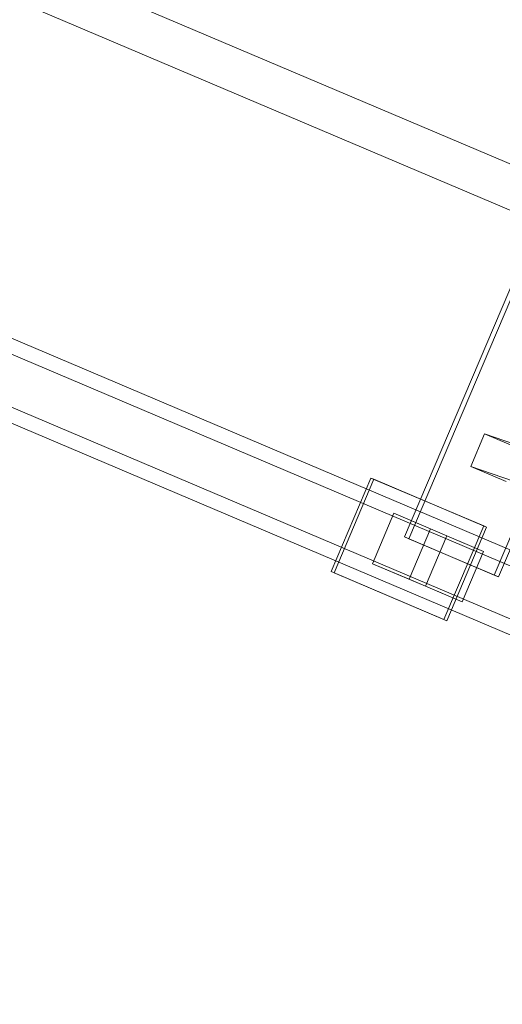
# Model space of a CAD drawing. Header units: millimetres. Extents: x -4738 to 65662, y -68080 to 6847.
# Tile 705 of 1056: x 26585 to 26831, y -22495 to -21991. Entities that reach past the tile are written whole.
import ezdxf

# ---------------------------------------------------------------- set-up
doc = ezdxf.new("R2010")
doc.units = ezdxf.units.MM
doc.layers.add('superior_C10', color=7, linetype='Continuous', lineweight=0)

msp = doc.modelspace()

# ---------------------------------------------------------------- linework, layer by layer
at = {"layer": 'superior_C10'}
for p, q in [((18241.459, -18440.523), (27684.903, -22449.244)), ((27685.833, -22449.639), (18242.389, -18440.917)), ((26781.475, -22255.856), (27113.612, -21473.433)), ((27115.827, -21474.373), (26783.69, -22256.796)), ((27159.424, -21492.88), (26827.287, -22275.303)), ((26829.502, -22276.243), (27161.638, -21493.82)), ((26029.541, -21722.97), (26913.594, -22098.249)), ((26914.693, -22098.715), (26030.639, -21723.437)), ((27252.934, -22439.693), (26170.763, -21980.314)), ((27262.161, -22443.61), (26179.99, -21984.231)), ((27288.919, -22454.969), (26206.748, -21995.589)), ((27249.768, -22446.497), (26202.659, -22002.001)), ((27296.301, -22458.102), (26214.129, -21998.723)), ((27259.467, -22450.614), (26212.357, -22006.118)), ((27237.304, -22476.513), (26155.133, -22017.134)), ((26164.36, -22021.051), (27246.531, -22480.43)), ((27239.999, -22469.509), (26192.89, -22025.014)), ((26202.589, -22029.131), (27249.698, -22473.626)), ((27273.289, -22491.789), (26191.118, -22032.409)), ((26198.499, -22035.543), (27280.671, -22494.922)), ((26815.391, -22219.749), (26822.377, -22203.162)), ((26822.377, -22203.162), (26840.413, -22210.818)), ((26822.377, -22203.162), (26860.891, -22216.396)), ((26833.427, -22227.406), (26815.391, -22219.749)), ((26853.905, -22232.983), (26815.391, -22219.749)), ((26743.902, -22273.583), (26764.221, -22225.717)), ((26765.697, -22226.344), (26745.378, -22274.21)), ((26764.221, -22225.717), (26821.936, -22250.217)), ((26764.221, -22225.717), (26765.697, -22226.344)), ((26823.413, -22250.844), (26765.697, -22226.344)), ((26765.029, -22269.515), (26775.97, -22243.741)), ((26775.97, -22243.741), (26803.024, -22255.225)), ((26775.97, -22243.741), (26794.74, -22251.709)), ((26794.74, -22251.709), (26783.799, -22277.483)), ((26821.794, -22263.193), (26794.74, -22251.709)), ((26821.936, -22250.217), (26801.617, -22298.083)), ((26803.094, -22298.71), (26823.413, -22250.844)), ((26823.413, -22250.844), (26821.936, -22250.217)), ((26827.287, -22275.303), (26781.475, -22255.856)), ((26783.69, -22256.796), (26781.475, -22255.856)), ((26783.69, -22256.796), (26829.502, -22276.243)), ((26803.024, -22255.225), (26792.083, -22280.999)), ((26821.794, -22263.193), (26803.024, -22255.225)), ((26810.853, -22288.967), (26821.794, -22263.193)), ((26801.617, -22298.083), (26743.902, -22273.583)), ((26745.378, -22274.21), (26743.902, -22273.583)), ((26792.083, -22280.999), (26765.029, -22269.515)), ((26783.799, -22277.483), (26765.029, -22269.515)), ((26745.378, -22274.21), (26803.094, -22298.71)), ((26783.799, -22277.483), (26810.853, -22288.967)), ((26827.287, -22275.303), (26829.502, -22276.243)), ((26792.083, -22280.999), (26810.853, -22288.967)), ((26801.617, -22298.083), (26803.094, -22298.71))]:
    msp.add_line(p, q, dxfattribs=at)

doc.saveas('drawing.dxf')
